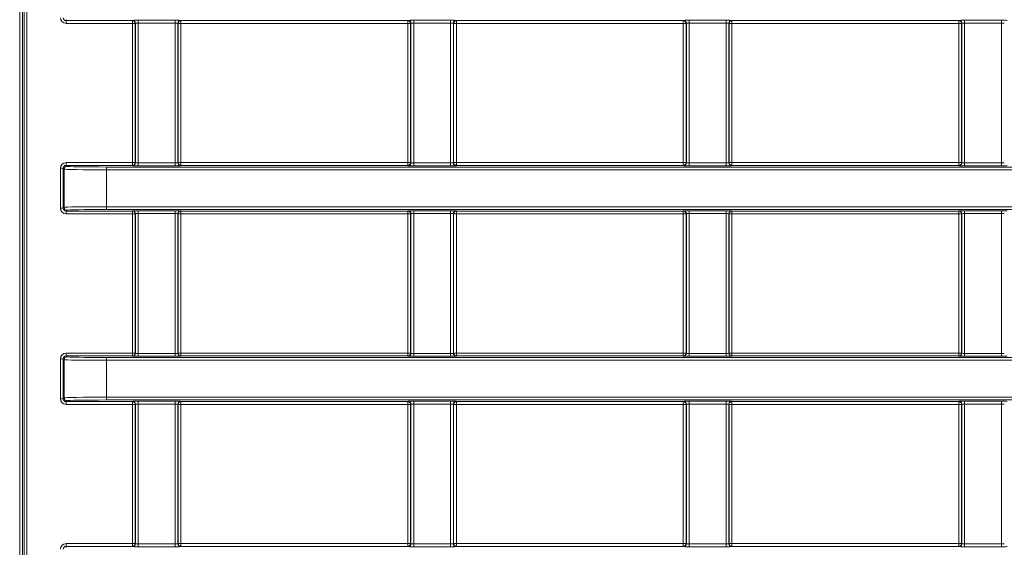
# Model space of a CAD drawing. Header units: millimetres. Extents: x 0 to 1118, y 0 to 864.
# Tile 292 of 390: x 909 to 927, y 399 to 408. Entities that reach past the tile are written whole.
import ezdxf

# ---------------------------------------------------------------- set-up
doc = ezdxf.new("R2010")
doc.units = ezdxf.units.MM

msp = doc.modelspace()

# ---------------------------------------------------------------- linework, layer by layer
at = {"color": 9, "linetype": 'Continuous', "lineweight": 0}
for p, q in [((909.4202, 389.1395), (909.4202, 451.5378)), ((909.4702, 451.5378), (909.4702, 389.1395)), ((909.4984, 389.1676), (909.4984, 451.5096)), ((909.5484, 451.5096), (909.5484, 389.1676)), ((910.2565, 408.1608), (910.2403, 408.1446)), ((910.2403, 408.1446), (911.4143, 408.1446)), ((910.2403, 408.1446), (910.2403, 408.0946)), ((911.4143, 408.0946), (910.2403, 408.0946)), ((911.4143, 408.1446), (911.4185, 408.1488)), ((911.4143, 408.1446), (911.4143, 408.0946)), ((911.4643, 408.0946), (911.4143, 408.0946)), ((911.4143, 405.6326), (911.4143, 408.0946)), ((911.4685, 408.0988), (911.4643, 408.0946)), ((911.4643, 408.0946), (911.4643, 405.6326)), ((911.4685, 405.6285), (911.4685, 408.0988)), ((911.5185, 408.1505), (912.1702, 408.1505)), ((911.5185, 408.1005), (911.5185, 408.1505)), ((912.1702, 408.1005), (911.5185, 408.1005)), ((911.5185, 408.1005), (911.5185, 405.6268)), ((912.1702, 408.1005), (912.1702, 408.1505)), ((912.1702, 405.6268), (912.1702, 408.1005)), ((912.2202, 408.0988), (912.2202, 405.6285)), ((912.2244, 408.0946), (912.2202, 408.0988)), ((912.2244, 405.6326), (912.2244, 408.0946)), ((912.2744, 408.0946), (912.2244, 408.0946)), ((912.2702, 408.1488), (912.2744, 408.1446)), ((912.2744, 408.1446), (916.2893, 408.1446)), ((912.2744, 408.0946), (912.2744, 408.1446)), ((916.2893, 408.0946), (912.2744, 408.0946)), ((912.2744, 408.0946), (912.2744, 405.6326)), ((916.2893, 408.1446), (916.2935, 408.1488)), ((916.2893, 408.0946), (916.2893, 408.1446)), ((916.3393, 408.0946), (916.2893, 408.0946)), ((916.2893, 405.6326), (916.2893, 408.0946)), ((916.3435, 408.0988), (916.3393, 408.0946)), ((916.3393, 408.0946), (916.3393, 405.6326)), ((916.3435, 405.6285), (916.3435, 408.0988)), ((916.3935, 408.1505), (917.0452, 408.1505)), ((916.3935, 408.1005), (916.3935, 408.1505)), ((917.0452, 408.1005), (916.3935, 408.1005)), ((916.3935, 408.1005), (916.3935, 405.6268)), ((917.0452, 408.1005), (917.0452, 408.1505)), ((917.0452, 405.6268), (917.0452, 408.1005)), ((917.0952, 408.0988), (917.0952, 405.6285)), ((917.0994, 408.0946), (917.0952, 408.0988)), ((917.0994, 405.6326), (917.0994, 408.0946)), ((917.1494, 408.0946), (917.0994, 408.0946)), ((917.1452, 408.1488), (917.1494, 408.1446)), ((917.1494, 408.1446), (921.1643, 408.1446)), ((917.1494, 408.0946), (917.1494, 408.1446)), ((921.1643, 408.0946), (917.1494, 408.0946)), ((917.1494, 408.0946), (917.1494, 405.6326)), ((921.1643, 408.1446), (921.1685, 408.1488)), ((921.1643, 408.0946), (921.1643, 408.1446)), ((921.2143, 408.0946), (921.1643, 408.0946)), ((921.1643, 405.6326), (921.1643, 408.0946)), ((921.2185, 408.0988), (921.2143, 408.0946)), ((921.2143, 408.0946), (921.2143, 405.6326)), ((921.2185, 405.6285), (921.2185, 408.0988)), ((921.2685, 408.1505), (921.9202, 408.1505)), ((921.2685, 408.1005), (921.2685, 408.1505)), ((921.9202, 408.1005), (921.2685, 408.1005)), ((921.2685, 408.1005), (921.2685, 405.6268)), ((921.9202, 408.1005), (921.9202, 408.1505)), ((921.9202, 405.6268), (921.9202, 408.1005)), ((921.9702, 408.0988), (921.9702, 405.6285)), ((921.9744, 408.0946), (921.9702, 408.0988)), ((921.9744, 405.6326), (921.9744, 408.0946)), ((922.0244, 408.0946), (921.9744, 408.0946)), ((922.0202, 408.1488), (922.0244, 408.1446)), ((922.0244, 408.1446), (926.0393, 408.1446)), ((922.0244, 408.0946), (922.0244, 408.1446)), ((926.0393, 408.0946), (922.0244, 408.0946)), ((922.0244, 408.0946), (922.0244, 405.6326)), ((926.0393, 408.1446), (926.0435, 408.1488)), ((926.0393, 408.0946), (926.0393, 408.1446)), ((926.0393, 405.6326), (926.0393, 408.0946)), ((926.0893, 408.0946), (926.0393, 408.0946)), ((926.0935, 408.0988), (926.0893, 408.0946)), ((926.0893, 408.0946), (926.0893, 405.6326)), ((926.0935, 405.6285), (926.0935, 408.0988)), ((926.1435, 408.1505), (926.7952, 408.1505)), ((926.1435, 408.1505), (926.1435, 408.1005)), ((926.7952, 408.1005), (926.1435, 408.1005)), ((926.1435, 408.1005), (926.1435, 405.6268)), ((926.7952, 408.1505), (926.7952, 408.1005)), ((926.7952, 405.6268), (926.7952, 408.1005)), ((910.1403, 404.8246), (910.1403, 405.5327)), ((910.1903, 405.5327), (910.1403, 405.5327)), ((910.2065, 405.5165), (910.1903, 405.5327)), ((910.1903, 405.5327), (910.1903, 404.8246)), ((910.2065, 404.8407), (910.2065, 405.5165)), ((910.2403, 405.5827), (910.2403, 405.6326)), ((910.2403, 405.6326), (911.4143, 405.6326)), ((910.2403, 405.5827), (910.2565, 405.5665)), ((911.4143, 405.5827), (910.2403, 405.5827)), ((910.9564, 405.5545), (942.0223, 405.5545)), ((910.9564, 405.5545), (910.9564, 405.5045)), ((942.0223, 405.5045), (910.9564, 405.5045)), ((910.9564, 405.5045), (910.9564, 404.8528)), ((911.4143, 405.5827), (911.4143, 405.6326)), ((911.4643, 405.6326), (911.4143, 405.6326)), ((911.4185, 405.5785), (911.4143, 405.5827)), ((911.4643, 405.6326), (911.4685, 405.6285)), ((911.5185, 405.5768), (911.5185, 405.6268)), ((911.5185, 405.6268), (912.1702, 405.6268)), ((912.1702, 405.5768), (911.5185, 405.5768)), ((912.1702, 405.5768), (912.1702, 405.6268)), ((912.2202, 405.6285), (912.2244, 405.6326)), ((912.2744, 405.6326), (912.2244, 405.6326)), ((912.2744, 405.5827), (912.2702, 405.5785)), ((912.2744, 405.5827), (912.2744, 405.6326)), ((912.2744, 405.6326), (916.2893, 405.6326)), ((916.2893, 405.5827), (912.2744, 405.5827)), ((916.2893, 405.5827), (916.2893, 405.6326)), ((916.3393, 405.6326), (916.2893, 405.6326)), ((916.2935, 405.5785), (916.2893, 405.5827)), ((916.3393, 405.6326), (916.3435, 405.6285)), ((916.3935, 405.5768), (916.3935, 405.6268)), ((916.3935, 405.6268), (917.0452, 405.6268)), ((917.0452, 405.5768), (916.3935, 405.5768)), ((917.0452, 405.5768), (917.0452, 405.6268)), ((917.0952, 405.6285), (917.0994, 405.6326)), ((917.1494, 405.6326), (917.0994, 405.6326)), ((917.1494, 405.5827), (917.1452, 405.5785)), ((917.1494, 405.5827), (917.1494, 405.6326)), ((917.1494, 405.6326), (921.1643, 405.6326)), ((921.1643, 405.5827), (917.1494, 405.5827)), ((921.1643, 405.5827), (921.1643, 405.6326)), ((921.2143, 405.6326), (921.1643, 405.6326)), ((921.1685, 405.5785), (921.1643, 405.5827)), ((921.2143, 405.6326), (921.2185, 405.6285)), ((921.2685, 405.5768), (921.2685, 405.6268)), ((921.2685, 405.6268), (921.9202, 405.6268)), ((921.9202, 405.5768), (921.2685, 405.5768)), ((921.9202, 405.5768), (921.9202, 405.6268)), ((921.9702, 405.6285), (921.9744, 405.6326)), ((922.0244, 405.6326), (921.9744, 405.6326)), ((922.0244, 405.5827), (922.0202, 405.5785)), ((922.0244, 405.5827), (922.0244, 405.6326)), ((922.0244, 405.6326), (926.0393, 405.6326)), ((926.0393, 405.5827), (922.0244, 405.5827)), ((926.0393, 405.5827), (926.0393, 405.6326)), ((926.0893, 405.6326), (926.0393, 405.6326)), ((926.0435, 405.5785), (926.0393, 405.5827)), ((926.0893, 405.6326), (926.0935, 405.6285)), ((926.1435, 405.6268), (926.1435, 405.5768)), ((926.1435, 405.6268), (926.7952, 405.6268)), ((926.7952, 405.5768), (926.1435, 405.5768)), ((926.7952, 405.6268), (926.7952, 405.5768)), ((910.1903, 404.8246), (910.1403, 404.8246)), ((910.1903, 404.8246), (910.2065, 404.8407)), ((910.2565, 404.7908), (910.2403, 404.7746)), ((910.9564, 404.8528), (942.0223, 404.8528)), ((910.9564, 404.8528), (910.9564, 404.8028)), ((942.0223, 404.8028), (910.9564, 404.8028)), ((910.2403, 404.7746), (911.4143, 404.7746)), ((910.2403, 404.7746), (910.2403, 404.7246)), ((911.4143, 404.7246), (910.2403, 404.7246)), ((911.4143, 404.7746), (911.4185, 404.7788)), ((911.4143, 404.7746), (911.4143, 404.7246)), ((911.4643, 404.7246), (911.4143, 404.7246)), ((911.4143, 402.2626), (911.4143, 404.7246)), ((911.4685, 404.7288), (911.4643, 404.7246)), ((911.4643, 404.7246), (911.4643, 402.2626)), ((911.4685, 402.2585), (911.4685, 404.7288)), ((911.5185, 404.7805), (912.1702, 404.7805)), ((911.5185, 404.7305), (911.5185, 404.7805)), ((912.1702, 404.7305), (911.5185, 404.7305)), ((911.5185, 404.7305), (911.5185, 402.2568)), ((912.1702, 404.7305), (912.1702, 404.7805)), ((912.1702, 402.2568), (912.1702, 404.7305)), ((912.2202, 404.7288), (912.2202, 402.2585)), ((912.2244, 404.7246), (912.2202, 404.7288)), ((912.2244, 402.2626), (912.2244, 404.7246)), ((912.2744, 404.7246), (912.2244, 404.7246)), ((912.2702, 404.7788), (912.2744, 404.7746)), ((912.2744, 404.7746), (916.2893, 404.7746)), ((912.2744, 404.7246), (912.2744, 404.7746)), ((916.2893, 404.7246), (912.2744, 404.7246)), ((912.2744, 404.7246), (912.2744, 402.2626)), ((916.2893, 404.7746), (916.2935, 404.7788)), ((916.2893, 404.7246), (916.2893, 404.7746)), ((916.3393, 404.7246), (916.2893, 404.7246)), ((916.2893, 402.2626), (916.2893, 404.7246)), ((916.3435, 404.7288), (916.3393, 404.7246)), ((916.3393, 404.7246), (916.3393, 402.2626)), ((916.3435, 402.2585), (916.3435, 404.7288)), ((916.3935, 404.7805), (917.0452, 404.7805)), ((916.3935, 404.7305), (916.3935, 404.7805)), ((917.0452, 404.7305), (916.3935, 404.7305)), ((916.3935, 404.7305), (916.3935, 402.2568)), ((917.0452, 404.7305), (917.0452, 404.7805)), ((917.0452, 402.2568), (917.0452, 404.7305)), ((917.0952, 404.7288), (917.0952, 402.2585)), ((917.0994, 404.7246), (917.0952, 404.7288)), ((917.0994, 402.2626), (917.0994, 404.7246)), ((917.1494, 404.7246), (917.0994, 404.7246)), ((917.1452, 404.7788), (917.1494, 404.7746)), ((917.1494, 404.7746), (921.1643, 404.7746)), ((917.1494, 404.7246), (917.1494, 404.7746)), ((921.1643, 404.7246), (917.1494, 404.7246)), ((917.1494, 404.7246), (917.1494, 402.2626)), ((921.1643, 404.7746), (921.1685, 404.7788)), ((921.1643, 404.7246), (921.1643, 404.7746)), ((921.2143, 404.7246), (921.1643, 404.7246)), ((921.1643, 402.2626), (921.1643, 404.7246)), ((921.2185, 404.7288), (921.2143, 404.7246)), ((921.2143, 404.7246), (921.2143, 402.2626)), ((921.2185, 402.2585), (921.2185, 404.7288)), ((921.2685, 404.7805), (921.9202, 404.7805)), ((921.2685, 404.7305), (921.2685, 404.7805)), ((921.9202, 404.7305), (921.2685, 404.7305)), ((921.2685, 404.7305), (921.2685, 402.2568)), ((921.9202, 404.7305), (921.9202, 404.7805)), ((921.9202, 402.2568), (921.9202, 404.7305)), ((921.9702, 404.7288), (921.9702, 402.2585)), ((921.9744, 404.7246), (921.9702, 404.7288)), ((921.9744, 402.2626), (921.9744, 404.7246)), ((922.0244, 404.7246), (921.9744, 404.7246)), ((922.0202, 404.7788), (922.0244, 404.7746)), ((922.0244, 404.7746), (926.0393, 404.7746)), ((922.0244, 404.7246), (922.0244, 404.7746)), ((926.0393, 404.7246), (922.0244, 404.7246)), ((922.0244, 404.7246), (922.0244, 402.2626)), ((926.0393, 404.7746), (926.0435, 404.7788)), ((926.0393, 404.7246), (926.0393, 404.7746)), ((926.0893, 404.7246), (926.0393, 404.7246)), ((926.0393, 402.2626), (926.0393, 404.7246)), ((926.0935, 404.7288), (926.0893, 404.7246)), ((926.0893, 404.7246), (926.0893, 402.2626)), ((926.0935, 402.2585), (926.0935, 404.7288)), ((926.1435, 404.7805), (926.7952, 404.7805)), ((926.1435, 404.7805), (926.1435, 404.7305)), ((926.7952, 404.7305), (926.1435, 404.7305)), ((926.1435, 404.7305), (926.1435, 402.2568)), ((926.7952, 404.7805), (926.7952, 404.7305)), ((926.7952, 402.2568), (926.7952, 404.7305)), ((910.2403, 402.2127), (910.2403, 402.2626)), ((910.2403, 402.2626), (911.4143, 402.2626)), ((910.2403, 402.2127), (910.2565, 402.1965)), ((911.4143, 402.2127), (910.2403, 402.2127)), ((910.9564, 402.1845), (942.0223, 402.1845)), ((910.9564, 402.1845), (910.9564, 402.1345)), ((911.4143, 402.2127), (911.4143, 402.2626)), ((911.4643, 402.2626), (911.4143, 402.2626)), ((911.4185, 402.2085), (911.4143, 402.2127)), ((911.4643, 402.2626), (911.4685, 402.2585)), ((911.5185, 402.2068), (911.5185, 402.2568)), ((911.5185, 402.2568), (912.1702, 402.2568)), ((912.1702, 402.2068), (911.5185, 402.2068)), ((912.1702, 402.2068), (912.1702, 402.2568)), ((912.2202, 402.2585), (912.2244, 402.2626)), ((912.2744, 402.2626), (912.2244, 402.2626)), ((912.2744, 402.2127), (912.2702, 402.2085)), ((912.2744, 402.2127), (912.2744, 402.2626)), ((912.2744, 402.2626), (916.2893, 402.2626)), ((916.2893, 402.2127), (912.2744, 402.2127)), ((916.3393, 402.2626), (916.2893, 402.2626)), ((916.2893, 402.2127), (916.2893, 402.2626)), ((916.2935, 402.2085), (916.2893, 402.2127)), ((916.3393, 402.2626), (916.3435, 402.2585)), ((916.3935, 402.2068), (916.3935, 402.2568)), ((916.3935, 402.2568), (917.0452, 402.2568)), ((917.0452, 402.2068), (916.3935, 402.2068)), ((917.0452, 402.2068), (917.0452, 402.2568)), ((917.0952, 402.2585), (917.0994, 402.2626)), ((917.1494, 402.2626), (917.0994, 402.2626)), ((917.1494, 402.2127), (917.1452, 402.2085)), ((917.1494, 402.2127), (917.1494, 402.2626)), ((917.1494, 402.2626), (921.1643, 402.2626)), ((921.1643, 402.2127), (917.1494, 402.2127)), ((921.1643, 402.2127), (921.1643, 402.2626)), ((921.2143, 402.2626), (921.1643, 402.2626)), ((921.1685, 402.2085), (921.1643, 402.2127)), ((921.2143, 402.2626), (921.2185, 402.2585)), ((921.2685, 402.2068), (921.2685, 402.2568)), ((921.2685, 402.2568), (921.9202, 402.2568)), ((921.9202, 402.2068), (921.2685, 402.2068)), ((921.9202, 402.2068), (921.9202, 402.2568)), ((921.9702, 402.2585), (921.9744, 402.2626)), ((922.0244, 402.2626), (921.9744, 402.2626)), ((922.0244, 402.2127), (922.0202, 402.2085)), ((922.0244, 402.2127), (922.0244, 402.2626)), ((922.0244, 402.2626), (926.0393, 402.2626)), ((926.0393, 402.2127), (922.0244, 402.2127)), ((926.0393, 402.2127), (926.0393, 402.2626)), ((926.0893, 402.2626), (926.0393, 402.2626)), ((926.0435, 402.2085), (926.0393, 402.2127)), ((926.0893, 402.2626), (926.0935, 402.2585)), ((926.1435, 402.2568), (926.7952, 402.2568)), ((926.1435, 402.2568), (926.1435, 402.2068)), ((926.7952, 402.2068), (926.1435, 402.2068)), ((926.7952, 402.2568), (926.7952, 402.2068)), ((910.1903, 402.1627), (910.1403, 402.1627)), ((910.1403, 401.4546), (910.1403, 402.1627)), ((910.2065, 402.1465), (910.1903, 402.1627)), ((910.1903, 402.1627), (910.1903, 401.4546)), ((910.2065, 401.4707), (910.2065, 402.1465)), ((942.0223, 402.1345), (910.9564, 402.1345)), ((910.9564, 402.1345), (910.9564, 401.4828)), ((910.9564, 401.4828), (942.0223, 401.4828)), ((910.9564, 401.4828), (910.9564, 401.4328)), ((910.1903, 401.4546), (910.1403, 401.4546)), ((910.1903, 401.4546), (910.2065, 401.4707)), ((910.2565, 401.4208), (910.2403, 401.4046)), ((910.2403, 401.4046), (911.4143, 401.4046)), ((910.2403, 401.4046), (910.2403, 401.3546)), ((911.4143, 401.3546), (910.2403, 401.3546)), ((942.0223, 401.4328), (910.9564, 401.4328)), ((911.4143, 401.4046), (911.4185, 401.4088)), ((911.4143, 401.4046), (911.4143, 401.3546)), ((911.4143, 398.8926), (911.4143, 401.3546)), ((911.4643, 401.3546), (911.4143, 401.3546)), ((911.4685, 401.3588), (911.4643, 401.3546)), ((911.4643, 401.3546), (911.4643, 398.8926)), ((911.4685, 398.8885), (911.4685, 401.3588)), ((911.5185, 401.4105), (912.1702, 401.4105)), ((911.5185, 401.3605), (911.5185, 401.4105)), ((912.1702, 401.3605), (911.5185, 401.3605)), ((911.5185, 401.3605), (911.5185, 398.8868)), ((912.1702, 401.3605), (912.1702, 401.4105)), ((912.1702, 398.8868), (912.1702, 401.3605)), ((912.2202, 401.3588), (912.2202, 398.8885)), ((912.2244, 401.3546), (912.2202, 401.3588)), ((912.2244, 398.8926), (912.2244, 401.3546)), ((912.2744, 401.3546), (912.2244, 401.3546)), ((912.2702, 401.4088), (912.2744, 401.4046)), ((912.2744, 401.4046), (916.2893, 401.4046)), ((912.2744, 401.3546), (912.2744, 401.4046)), ((916.2893, 401.3546), (912.2744, 401.3546)), ((912.2744, 401.3546), (912.2744, 398.8926)), ((916.2893, 401.4046), (916.2935, 401.4088)), ((916.2893, 401.3546), (916.2893, 401.4046)), ((916.3393, 401.3546), (916.2893, 401.3546)), ((916.2893, 398.8926), (916.2893, 401.3546)), ((916.3435, 401.3588), (916.3393, 401.3546)), ((916.3393, 401.3546), (916.3393, 398.8926)), ((916.3435, 398.8885), (916.3435, 401.3588)), ((916.3935, 401.4105), (917.0452, 401.4105)), ((916.3935, 401.3605), (916.3935, 401.4105)), ((917.0452, 401.3605), (916.3935, 401.3605)), ((916.3935, 401.3605), (916.3935, 398.8868)), ((917.0452, 401.3605), (917.0452, 401.4105)), ((917.0452, 398.8868), (917.0452, 401.3605)), ((917.0952, 401.3588), (917.0952, 398.8885)), ((917.0994, 401.3546), (917.0952, 401.3588)), ((917.0994, 398.8926), (917.0994, 401.3546)), ((917.1494, 401.3546), (917.0994, 401.3546)), ((917.1452, 401.4088), (917.1494, 401.4046)), ((917.1494, 401.4046), (921.1643, 401.4046)), ((917.1494, 401.3546), (917.1494, 401.4046)), ((921.1643, 401.3546), (917.1494, 401.3546)), ((917.1494, 401.3546), (917.1494, 398.8926)), ((921.1643, 401.4046), (921.1685, 401.4088)), ((921.1643, 401.3546), (921.1643, 401.4046)), ((921.1643, 398.8926), (921.1643, 401.3546)), ((921.2143, 401.3546), (921.1643, 401.3546)), ((921.2185, 401.3588), (921.2143, 401.3546)), ((921.2143, 401.3546), (921.2143, 398.8926)), ((921.2185, 398.8885), (921.2185, 401.3588)), ((921.2685, 401.4105), (921.9202, 401.4105)), ((921.2685, 401.3605), (921.2685, 401.4105)), ((921.9202, 401.3605), (921.2685, 401.3605)), ((921.2685, 401.3605), (921.2685, 398.8868)), ((921.9202, 401.3605), (921.9202, 401.4105)), ((921.9202, 398.8868), (921.9202, 401.3605)), ((921.9702, 401.3588), (921.9702, 398.8885)), ((921.9744, 401.3546), (921.9702, 401.3588)), ((921.9744, 398.8926), (921.9744, 401.3546)), ((922.0244, 401.3546), (921.9744, 401.3546)), ((922.0202, 401.4088), (922.0244, 401.4046)), ((922.0244, 401.4046), (926.0393, 401.4046)), ((922.0244, 401.3546), (922.0244, 401.4046)), ((926.0393, 401.3546), (922.0244, 401.3546)), ((922.0244, 401.3546), (922.0244, 398.8926)), ((926.0393, 401.4046), (926.0435, 401.4088)), ((926.0393, 401.3546), (926.0393, 401.4046)), ((926.0893, 401.3546), (926.0393, 401.3546)), ((926.0393, 398.8926), (926.0393, 401.3546)), ((926.0935, 401.3588), (926.0893, 401.3546)), ((926.0893, 401.3546), (926.0893, 398.8926)), ((926.0935, 398.8885), (926.0935, 401.3588)), ((926.1435, 401.4105), (926.7952, 401.4105)), ((926.1435, 401.4105), (926.1435, 401.3605)), ((926.7952, 401.3605), (926.1435, 401.3605)), ((926.1435, 401.3605), (926.1435, 398.8868)), ((926.7952, 401.4105), (926.7952, 401.3605)), ((926.7952, 398.8868), (926.7952, 401.3605)), ((910.2403, 398.8427), (910.2403, 398.8926)), ((910.2403, 398.8926), (911.4143, 398.8926)), ((911.4643, 398.8926), (911.4143, 398.8926)), ((911.4143, 398.8427), (911.4143, 398.8926)), ((911.4643, 398.8926), (911.4685, 398.8885)), ((911.5185, 398.8368), (911.5185, 398.8868)), ((911.5185, 398.8868), (912.1702, 398.8868)), ((912.1702, 398.8368), (912.1702, 398.8868)), ((912.2202, 398.8885), (912.2244, 398.8926)), ((912.2744, 398.8926), (912.2244, 398.8926)), ((912.2744, 398.8427), (912.2744, 398.8926)), ((912.2744, 398.8926), (916.2893, 398.8926)), ((916.2893, 398.8427), (916.2893, 398.8926)), ((916.3393, 398.8926), (916.2893, 398.8926)), ((916.3393, 398.8926), (916.3435, 398.8885)), ((916.3935, 398.8368), (916.3935, 398.8868)), ((916.3935, 398.8868), (917.0452, 398.8868)), ((917.0452, 398.8368), (917.0452, 398.8868)), ((917.0952, 398.8885), (917.0994, 398.8926)), ((917.1494, 398.8926), (917.0994, 398.8926)), ((917.1494, 398.8427), (917.1494, 398.8926)), ((917.1494, 398.8926), (921.1643, 398.8926)), ((921.1643, 398.8427), (921.1643, 398.8926)), ((921.2143, 398.8926), (921.1643, 398.8926)), ((921.2143, 398.8926), (921.2185, 398.8885)), ((921.2685, 398.8368), (921.2685, 398.8868)), ((921.2685, 398.8868), (921.9202, 398.8868)), ((921.9202, 398.8368), (921.9202, 398.8868)), ((921.9702, 398.8885), (921.9744, 398.8926)), ((922.0244, 398.8926), (921.9744, 398.8926)), ((922.0244, 398.8427), (922.0244, 398.8926)), ((922.0244, 398.8926), (926.0393, 398.8926)), ((926.0393, 398.8427), (926.0393, 398.8926)), ((926.0893, 398.8926), (926.0393, 398.8926)), ((926.0893, 398.8926), (926.0935, 398.8885)), ((926.1435, 398.8868), (926.7952, 398.8868)), ((926.1435, 398.8868), (926.1435, 398.8368)), ((926.7952, 398.8868), (926.7952, 398.8368)), ((910.2403, 398.8427), (910.2565, 398.8265)), ((911.4143, 398.8427), (910.2403, 398.8427)), ((911.4185, 398.8385), (911.4143, 398.8427)), ((912.1702, 398.8368), (911.5185, 398.8368)), ((912.2744, 398.8427), (912.2702, 398.8385)), ((916.2893, 398.8427), (912.2744, 398.8427)), ((916.2935, 398.8385), (916.2893, 398.8427)), ((917.0452, 398.8368), (916.3935, 398.8368)), ((917.1494, 398.8427), (917.1452, 398.8385)), ((921.1643, 398.8427), (917.1494, 398.8427)), ((921.1685, 398.8385), (921.1643, 398.8427)), ((921.9202, 398.8368), (921.2685, 398.8368)), ((922.0244, 398.8427), (922.0202, 398.8385)), ((926.0393, 398.8427), (922.0244, 398.8427)), ((926.0435, 398.8385), (926.0393, 398.8427)), ((926.7952, 398.8368), (926.1435, 398.8368))]:
    msp.add_line(p, q, dxfattribs=at)
for centre, start, end in [((911.4143, 408.0946), 0.02044, 89.97956), ((911.4185, 408.0988), 0.02044, 89.97956), ((912.2702, 408.0988), 90.02044, 179.97956), ((912.2744, 408.0946), 90.02044, 179.97956), ((916.2893, 408.0946), 0.02044, 89.97956), ((916.2935, 408.0988), 0.02044, 89.97956), ((917.1452, 408.0988), 90.02044, 179.97956), ((917.1494, 408.0946), 90.02044, 179.97956), ((921.1643, 408.0946), 0.02044, 89.97956), ((921.1685, 408.0988), 0.02044, 89.97956), ((922.0202, 408.0988), 90.02044, 179.97956), ((922.0244, 408.0946), 90.02044, 179.97956), ((926.0393, 408.0946), 0.02044, 89.97956), ((926.0435, 408.0988), 0.02044, 89.97956), ((910.2565, 405.5165), 90.02044, 179.97956), ((911.4143, 405.6327), 270.02044, 359.97956), ((911.4185, 405.6285), 270.02044, 359.97956), ((912.2702, 405.6285), 180.02044, 269.97956), ((912.2744, 405.6327), 180.02044, 269.97956), ((916.2893, 405.6327), 270.02044, 359.97956), ((916.2935, 405.6285), 270.02044, 359.97956), ((917.1452, 405.6285), 180.02044, 269.97956), ((917.1494, 405.6327), 180.02044, 269.97956), ((921.1643, 405.6327), 270.02044, 359.97956), ((921.1685, 405.6285), 270.02044, 359.97956), ((922.0202, 405.6285), 180.02044, 269.97956), ((922.0244, 405.6327), 180.02044, 269.97956), ((926.0393, 405.6327), 270.02044, 359.97956), ((926.0435, 405.6285), 270.02044, 359.97956), ((910.2565, 404.8408), 180.02044, 269.97956), ((911.4143, 404.7246), 0.02044, 89.97956), ((911.4185, 404.7288), 0.02044, 89.97956), ((912.2702, 404.7288), 90.02044, 179.97956), ((912.2744, 404.7246), 90.02044, 179.97956), ((916.2893, 404.7246), 0.02044, 89.97956), ((916.2935, 404.7288), 0.02044, 89.97956), ((917.1452, 404.7288), 90.02044, 179.97956), ((917.1494, 404.7246), 90.02044, 179.97956), ((921.1643, 404.7246), 0.02044, 89.97956), ((921.1685, 404.7288), 0.02044, 89.97956), ((922.0202, 404.7288), 90.02044, 179.97956), ((922.0244, 404.7246), 90.02044, 179.97956), ((926.0393, 404.7246), 0.02044, 89.97956), ((926.0435, 404.7288), 0.02044, 89.97956), ((910.2565, 402.1465), 90.02044, 179.97956), ((911.4143, 402.2627), 270.02044, 359.97956), ((911.4185, 402.2585), 270.02044, 359.97956), ((912.2702, 402.2585), 180.02044, 269.97956), ((912.2744, 402.2627), 180.02044, 269.97956), ((916.2893, 402.2627), 270.02044, 359.97956), ((916.2935, 402.2585), 270.02044, 359.97956), ((917.1452, 402.2585), 180.02044, 269.97956), ((917.1494, 402.2627), 180.02044, 269.97956), ((921.1643, 402.2627), 270.02044, 359.97956), ((921.1685, 402.2585), 270.02044, 359.97956), ((922.0202, 402.2585), 180.02044, 269.97956), ((922.0244, 402.2627), 180.02044, 269.97956), ((926.0393, 402.2627), 270.02044, 359.97956), ((926.0435, 402.2585), 270.02044, 359.97956), ((910.2565, 401.4708), 180.02044, 269.97956), ((911.4143, 401.3546), 0.02044, 89.97956), ((911.4185, 401.3588), 0.02044, 89.97956), ((912.2702, 401.3588), 90.02044, 179.97956), ((912.2744, 401.3546), 90.02044, 179.97956), ((916.2893, 401.3546), 0.02044, 89.97956), ((916.2935, 401.3588), 0.02044, 89.97956), ((917.1452, 401.3588), 90.02044, 179.97956), ((917.1494, 401.3546), 90.02044, 179.97956), ((921.1643, 401.3546), 0.02044, 89.97956), ((921.1685, 401.3588), 0.02044, 89.97956), ((922.0202, 401.3588), 90.02044, 179.97956), ((922.0244, 401.3546), 90.02044, 179.97956), ((926.0393, 401.3546), 0.02044, 89.97956), ((926.0435, 401.3588), 0.02044, 89.97956), ((911.4143, 398.8927), 270.02044, 359.97956), ((911.4185, 398.8885), 270.02044, 359.97956), ((912.2702, 398.8885), 180.02044, 269.97956), ((912.2744, 398.8927), 180.02044, 269.97956), ((916.2893, 398.8927), 270.02044, 359.97956), ((916.2935, 398.8885), 270.02044, 359.97956), ((917.1452, 398.8885), 180.02044, 269.97956), ((917.1494, 398.8927), 180.02044, 269.97956), ((921.1643, 398.8927), 270.02044, 359.97956), ((921.1685, 398.8885), 270.02044, 359.97956), ((922.0202, 398.8885), 180.02044, 269.97956), ((922.0244, 398.8927), 180.02044, 269.97956), ((926.0393, 398.8927), 270.02044, 359.97956), ((926.0435, 398.8885), 270.02044, 359.97956)]:
    msp.add_arc(centre, 0.05, start, end, dxfattribs=at)
for centre, major_axis, ratio, start_param, end_param in [((910.2403, 408.1946), (-0.0707, -0.0707), 0.9996955, 5.4979394, 7.0684312), ((910.2403, 408.1946), (0.0354, 0.0354), 0.999087, 2.3563468, 3.9268385), ((911.5185, 408.1487), (0.1, 0), 0.0174551, 1.5707963, 3.1241394), ((911.5185, 408.0987), (0.05, 0), 0.0349101, 1.5707963, 3.1241394), ((912.1702, 408.1487), (0.1, 0), 0.0174551, 0.0174533, 1.5707963), ((912.1702, 408.0987), (0.05, 0), 0.0349101, 0.0174533, 1.5707963), ((916.3935, 408.1487), (0.1, 0), 0.0174551, 1.5707963, 3.1241394), ((916.3935, 408.0987), (0.05, 0), 0.0349101, 1.5707963, 3.1241394), ((917.0452, 408.1487), (0.1, 0), 0.0174551, 0.0174533, 1.5707963), ((917.0452, 408.0987), (0.05, 0), 0.0349101, 0.0174533, 1.5707963), ((921.2685, 408.1487), (0.1, 0), 0.0174551, 1.5707963, 3.1241394), ((921.2685, 408.0987), (0.05, 0), 0.0349101, 1.5707963, 3.1241394), ((921.9202, 408.1487), (0.1, 0), 0.0174551, 0.0174533, 1.5707963), ((921.9202, 408.0987), (0.05, 0), 0.0349101, 0.0174533, 1.5707963), ((926.1435, 408.1487), (0.1, 0), 0.0174551, 1.5707963, 3.1241394), ((926.1435, 408.0987), (0.05, 0), 0.0349101, 1.5707963, 3.1241394), ((926.7952, 408.1487), (0.1, 0), 0.0174551, 0.0174533, 1.5707963), ((926.7952, 408.0987), (0.05, 0), 0.0349101, 0.0174533, 1.5707963), ((910.2403, 405.5326), (-0.0707, 0.0707), 0.9996955, 5.4979394, 7.0684312), ((910.2403, 405.5326), (0.0354, -0.0354), 0.999087, 2.3563468, 3.9268385), ((910.9564, 405.5167), (0.75, 0), 0.0162914, 3.1590459, 4.712389), ((910.9564, 405.5667), (0.7, 0), 0.0174551, 3.1590459, 4.712389), ((911.5185, 405.5785), (0.1, 0), 0.0174551, 3.1590459, 4.712389), ((911.5185, 405.6285), (0.05, 0), 0.0349101, 3.1590459, 4.712389), ((912.1702, 405.6285), (0.05, 0), 0.0349101, 4.712389, 6.265732), ((912.1702, 405.5785), (0.1, 0), 0.0174551, 4.712389, 6.265732), ((916.3935, 405.5785), (0.1, 0), 0.0174551, 3.1590459, 4.712389), ((916.3935, 405.6285), (0.05, 0), 0.0349101, 3.1590459, 4.712389), ((917.0452, 405.6285), (0.05, 0), 0.0349101, 4.712389, 6.265732), ((917.0452, 405.5785), (0.1, 0), 0.0174551, 4.712389, 6.265732), ((921.2685, 405.5785), (0.1, 0), 0.0174551, 3.1590459, 4.712389), ((921.2685, 405.6285), (0.05, 0), 0.0349101, 3.1590459, 4.712389), ((921.9202, 405.6285), (0.05, 0), 0.0349101, 4.712389, 6.265732), ((921.9202, 405.5785), (0.1, 0), 0.0174551, 4.712389, 6.265732), ((926.1435, 405.5785), (0.1, 0), 0.0174551, 3.1590459, 4.712389), ((926.1435, 405.6285), (0.05, 0), 0.0349101, 3.1590459, 4.712389), ((926.7952, 405.6285), (0.05, 0), 0.0349101, 4.712389, 6.265732), ((926.7952, 405.5785), (0.1, 0), 0.0174551, 4.712389, 6.265732), ((910.2403, 404.8246), (-0.0707, -0.0707), 0.9996955, 5.4979394, 7.0684312), ((910.2403, 404.8246), (0.0354, 0.0354), 0.999087, 2.3563468, 3.9268385), ((910.9564, 404.8405), (0.75, 0), 0.0162914, 1.5707963, 3.1241394), ((910.9564, 404.7905), (0.7, 0), 0.0174551, 1.5707963, 3.1241394), ((911.5185, 404.7787), (0.1, 0), 0.0174551, 1.5707963, 3.1241394), ((911.5185, 404.7287), (0.05, 0), 0.0349101, 1.5707963, 3.1241394), ((912.1702, 404.7787), (0.1, 0), 0.0174551, 0.0174533, 1.5707963), ((912.1702, 404.7287), (0.05, 0), 0.0349101, 0.0174533, 1.5707963), ((916.3935, 404.7787), (0.1, 0), 0.0174551, 1.5707963, 3.1241394), ((916.3935, 404.7287), (0.05, 0), 0.0349101, 1.5707963, 3.1241394), ((917.0452, 404.7787), (0.1, 0), 0.0174551, 0.0174533, 1.5707963), ((917.0452, 404.7287), (0.05, 0), 0.0349101, 0.0174533, 1.5707963), ((921.2685, 404.7787), (0.1, 0), 0.0174551, 1.5707963, 3.1241394), ((921.2685, 404.7287), (0.05, 0), 0.0349101, 1.5707963, 3.1241394), ((921.9202, 404.7787), (0.1, 0), 0.0174551, 0.0174533, 1.5707963), ((921.9202, 404.7287), (0.05, 0), 0.0349101, 0.0174533, 1.5707963), ((926.1435, 404.7787), (0.1, 0), 0.0174551, 1.5707963, 3.1241394), ((926.1435, 404.7287), (0.05, 0), 0.0349101, 1.5707963, 3.1241394), ((926.7952, 404.7787), (0.1, 0), 0.0174551, 0.0174533, 1.5707963), ((926.7952, 404.7287), (0.05, 0), 0.0349101, 0.0174533, 1.5707963), ((910.2403, 402.1626), (-0.0707, 0.0707), 0.9996955, 5.4979394, 7.0684312), ((910.2403, 402.1626), (0.0354, -0.0354), 0.999087, 2.3563468, 3.9268385), ((910.9564, 402.1967), (0.7, 0), 0.0174551, 3.1590459, 4.712389), ((911.5185, 402.2085), (0.1, 0), 0.0174551, 3.1590459, 4.712389), ((911.5185, 402.2585), (0.05, 0), 0.0349101, 3.1590459, 4.712389), ((912.1702, 402.2585), (0.05, 0), 0.0349101, 4.712389, 6.265732), ((912.1702, 402.2085), (0.1, 0), 0.0174551, 4.712389, 6.265732), ((916.3935, 402.2085), (0.1, 0), 0.0174551, 3.1590459, 4.712389), ((916.3935, 402.2585), (0.05, 0), 0.0349101, 3.1590459, 4.712389), ((917.0452, 402.2585), (0.05, 0), 0.0349101, 4.712389, 6.265732), ((917.0452, 402.2085), (0.1, 0), 0.0174551, 4.712389, 6.265732), ((921.2685, 402.2085), (0.1, 0), 0.0174551, 3.1590459, 4.712389), ((921.2685, 402.2585), (0.05, 0), 0.0349101, 3.1590459, 4.712389), ((921.9202, 402.2585), (0.05, 0), 0.0349101, 4.712389, 6.265732), ((921.9202, 402.2085), (0.1, 0), 0.0174551, 4.712389, 6.265732), ((926.1435, 402.2085), (0.1, 0), 0.0174551, 3.1590459, 4.712389), ((926.1435, 402.2585), (0.05, 0), 0.0349101, 3.1590459, 4.712389), ((926.7952, 402.2585), (0.05, 0), 0.0349101, 4.712389, 6.265732), ((926.7952, 402.2085), (0.1, 0), 0.0174551, 4.712389, 6.265732), ((910.9564, 402.1467), (0.75, 0), 0.0162914, 3.1590459, 4.712389), ((910.9564, 401.4705), (0.75, 0), 0.0162914, 1.5707963, 3.1241394), ((910.2403, 401.4546), (-0.0707, -0.0707), 0.9996955, 5.4979394, 7.0684312), ((910.2403, 401.4546), (0.0354, 0.0354), 0.999087, 2.3563468, 3.9268385), ((910.9564, 401.4205), (0.7, 0), 0.0174551, 1.5707963, 3.1241394), ((911.5185, 401.4087), (0.1, 0), 0.0174551, 1.5707963, 3.1241394), ((911.5185, 401.3587), (0.05, 0), 0.0349101, 1.5707963, 3.1241394), ((912.1702, 401.4087), (0.1, 0), 0.0174551, 0.0174533, 1.5707963), ((912.1702, 401.3587), (0.05, 0), 0.0349101, 0.0174533, 1.5707963), ((916.3935, 401.4087), (0.1, 0), 0.0174551, 1.5707963, 3.1241394), ((916.3935, 401.3587), (0.05, 0), 0.0349101, 1.5707963, 3.1241394), ((917.0452, 401.4087), (0.1, 0), 0.0174551, 0.0174533, 1.5707963), ((917.0452, 401.3587), (0.05, 0), 0.0349101, 0.0174533, 1.5707963), ((921.2685, 401.4087), (0.1, 0), 0.0174551, 1.5707963, 3.1241394), ((921.2685, 401.3587), (0.05, 0), 0.0349101, 1.5707963, 3.1241394), ((921.9202, 401.4087), (0.1, 0), 0.0174551, 0.0174533, 1.5707963), ((921.9202, 401.3587), (0.05, 0), 0.0349101, 0.0174533, 1.5707963), ((926.1435, 401.4087), (0.1, 0), 0.0174551, 1.5707963, 3.1241394), ((926.1435, 401.3587), (0.05, 0), 0.0349101, 1.5707963, 3.1241394), ((926.7952, 401.4087), (0.1, 0), 0.0174551, 0.0174533, 1.5707963), ((926.7952, 401.3587), (0.05, 0), 0.0349101, 0.0174533, 1.5707963), ((910.2403, 398.7926), (-0.0707, 0.0707), 0.9996955, 5.4979394, 7.0684312), ((911.5185, 398.8885), (0.05, 0), 0.0349101, 3.1590459, 4.712389), ((912.1702, 398.8885), (0.05, 0), 0.0349101, 4.712389, 6.265732), ((916.3935, 398.8885), (0.05, 0), 0.0349101, 3.1590459, 4.712389), ((917.0452, 398.8885), (0.05, 0), 0.0349101, 4.712389, 6.265732), ((921.2685, 398.8885), (0.05, 0), 0.0349101, 3.1590459, 4.712389), ((921.9202, 398.8885), (0.05, 0), 0.0349101, 4.712389, 6.265732), ((926.1435, 398.8885), (0.05, 0), 0.0349101, 3.1590459, 4.712389), ((926.7952, 398.8885), (0.05, 0), 0.0349101, 4.712389, 6.265732), ((910.2403, 398.7926), (0.0354, -0.0354), 0.999087, 2.3563468, 3.9268385), ((911.5185, 398.8385), (0.1, 0), 0.0174551, 3.1590459, 4.712389), ((912.1702, 398.8385), (0.1, 0), 0.0174551, 4.712389, 6.265732), ((916.3935, 398.8385), (0.1, 0), 0.0174551, 3.1590459, 4.712389), ((917.0452, 398.8385), (0.1, 0), 0.0174551, 4.712389, 6.265732), ((921.2685, 398.8385), (0.1, 0), 0.0174551, 3.1590459, 4.712389), ((921.9202, 398.8385), (0.1, 0), 0.0174551, 4.712389, 6.265732), ((926.1435, 398.8385), (0.1, 0), 0.0174551, 3.1590459, 4.712389), ((926.7952, 398.8385), (0.1, 0), 0.0174551, 4.712389, 6.265732)]:
    msp.add_ellipse(centre, major_axis=major_axis, ratio=ratio, start_param=start_param, end_param=end_param, dxfattribs=at)

doc.saveas('drawing.dxf')
